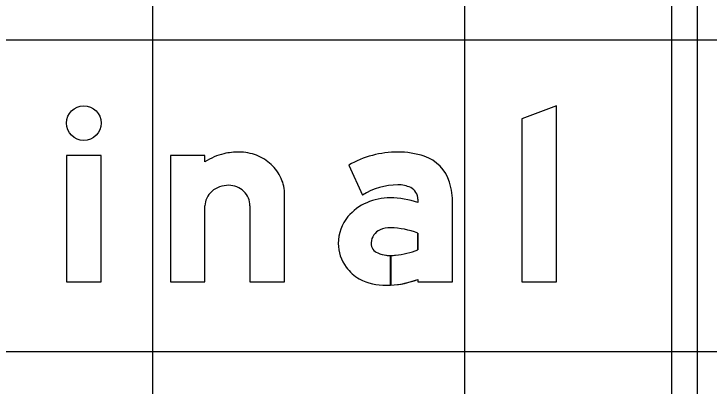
# Model space of a CAD drawing. Extents: x 1797809 to 2198143, y 249608 to 1237864.
# Drawn here: x 2195285.892 to 2195290.348, y 1237281.885 to 1237284.272 of the extents above; entities that cross this region are included whole.
import ezdxf

# ---------------------------------------------------------------- set-up
doc = ezdxf.new("R2010")
doc.units = 0
for name, color, linetype in [('GSBWFILL', 7, 'Continuous'), ('GSCOLORFILL', 7, 'Continuous'), ('GSOUTLINE', 7, 'Continuous'), ('GSSHT', 7, 'Continuous')]:
    doc.layers.add(name, color=color, linetype=linetype)

msp = doc.modelspace()

# ---------------------------------------------------------------- linework, layer by layer
at = {"layer": 'GSBWFILL'}
msp.add_line((2195287.4054, 1237283.0402), (2195287.4054, 1237282.5535), dxfattribs=at)
for points in [[(2195289.3696, 1237282.5535), (2195289.3696, 1237283.6826), (2195289.1476, 1237283.5984), (2195289.1476, 1237282.5535)], [(2195286.2291, 1237282.5535), (2195286.451, 1237282.5535), (2195286.451, 1237283.3636), (2195286.2291, 1237283.3636)]]:
    msp.add_lwpolyline(points, close=True, dxfattribs=at)
for points in [[(2195287.1168, 1237283.3235), (2195287.1168, 1237283.3636), (2195286.8949, 1237283.3636), (2195286.8949, 1237282.5535), (2195287.1168, 1237282.5535), (2195287.1168, 1237283.0402)], [(2195288.0381, 1237283.3024), (2195288.1272, 1237283.1101)], [(2195287.4054, 1237282.5535), (2195287.6273, 1237282.5535), (2195287.6273, 1237283.1132)], [(2195288.4818, 1237283.083), (2195288.4818, 1237283.0626)], [(2195288.4818, 1237282.569), (2195288.4818, 1237282.5535), (2195288.7038, 1237282.5535), (2195288.7038, 1237283.0542)], [(2195288.4818, 1237282.8661), (2195288.4818, 1237282.7583)], [(2195288.307, 1237282.532), (2195288.307, 1237282.7224)], [(2195288.3071, 1237282.7224), (2195288.3071, 1237282.532)]]:
    msp.add_lwpolyline(points, dxfattribs=at)
msp.add_ellipse((2195286.34, 1237283.5716), major_axis=(0, 0.111), ratio=0.999988, dxfattribs=at)
for centre, major_axis, ratio, start_param, end_param in [((2195287.3315, 1237282.9864), (0, 0.3996), 0.999996, 0.235088, 0.567132), ((2195287.3353, 1237282.9418), (0, 0.4439), 0.999996, 0, 0.219986), ((2195287.3353, 1237283.0733), (0, 0.3124), 0.999996, 5.914285, 6.283185), ((2195287.3428, 1237283.0928), (0, 0.2916), 0.999996, 5.532258, 5.914285), ((2195288.3529, 1237282.7497), (0, 0.6361), 0.999999, 0, 0.517719), ((2195288.3529, 1237282.8426), (0, 0.5432), 0.999999, 5.96613, 6.283185), ((2195288.4444, 1237283.1214), (0, 0.2497), 0.999999, 4.997165, 5.96613), ((2195287.3545, 1237283.1052), (0, 0.2746), 0.999996, 5.130076, 5.532258), ((2195287.3725, 1237283.1132), (0, 0.2548), 0.999996, 4.712389, 5.130076), ((2195287.2691, 1237282.9979), (0, 0.1747), 0.999996, 0, 0.345704), ((2195287.2691, 1237283.0324), (0, 0.1402), 0.999996, 5.900624, 6.283185), ((2195288.3529, 1237282.7497), (0, 0.4253), 0.999999, 0, 0.559495), ((2195288.3609, 1237283.007), (0, 0.1681), 0.999999, 5.822746, 6.330435), ((2195288.2147, 1237283.0542), (0, 0.489), 0.999999, 4.712389, 4.997165), ((2195287.2502, 1237283.0317), (0, 0.1352), 0.999996, 0.715718, 1.126231), ((2195287.2616, 1237283.0185), (0, 0.1527), 0.999996, 0.345704, 0.715718), ((2195287.2706, 1237283.0362), (0, 0.1361), 0.999996, 5.51227, 5.900624), ((2195287.273, 1237283.0386), (0, 0.1327), 0.999996, 5.115435, 5.51227), ((2195288.3986, 1237283.083), (0, 0.0832), 0.999999, 4.712389, 5.822746), ((2195287.2324, 1237283.0402), (0, 0.1156), 0.999996, 1.126231, 1.570796), ((2195287.2767, 1237283.0402), (0, 0.1287), 0.999996, 4.712389, 5.115435), ((2195288.3038, 1237282.7111), (0, 0.3805), 0.999999, 0, 0.404512), ((2195288.3038, 1237282.5314), (0, 0.5603), 0.999999, 5.959871, 6.283185), ((2195288.2777, 1237282.7677), (0, 0.3182), 0.999999, 0.399285, 0.87593), ((2195288.2386, 1237282.8003), (0, 0.2673), 0.999999, 0.87593, 1.570796), ((2195288.2765, 1237282.8006), (0, 0.0943), 0.999999, 0.408547, 1.530785), ((2195288.3028, 1237282.7399), (0, 0.1605), 0.999999, 6.259455, 6.691732), ((2195288.2911, 1237282.3549), (0, 0.5456), 0.999999, 5.926185, 6.254823), ((2195288.2268, 1237282.8003), (0, 0.2555), 0.999999, 1.570796, 2.21394), ((2195288.2827, 1237282.8003), (0, 0.1005), 0.999999, 1.530785, 1.570796), ((2195288.2488, 1237282.8003), (0, 0.0666), 0.999999, 1.570796, 2.757027), ((2195288.307, 1237282.9443), (0, 0.2219), 0.999999, 2.757027, 3.141593), ((2195288.307, 1237282.9443), (0, 0.2219), 0.999999, 3.141843, 3.28451), ((2195288.2941, 1237283.2357), (0, 0.5129), 0.999999, 3.228562, 3.516221), ((2195288.2495, 1237282.8173), (0, 0.2838), 0.999999, 2.21394, 2.611125), ((2195288.2785, 1237282.9131), (0, 0.3819), 0.999999, 2.672443, 3.141593), ((2195288.2785, 1237283.0977), (0, 0.5664), 0.999999, 3.192057, 3.508644), ((2195288.2785, 1237283.0977), (0, 0.5664), 0.999999, 3.141593, 3.191959)]:
    msp.add_ellipse(centre, major_axis=major_axis, ratio=ratio, start_param=start_param, end_param=end_param, dxfattribs=at)
at = {"layer": 'GSCOLORFILL'}
for p, q in [((2195290.1074, 1237285.5838), (2195290.1074, 1237280.4139)), ((2195290.2739, 1237280.4139), (2195290.2739, 1237285.5838)), ((2195287.4054, 1237283.0402), (2195287.4054, 1237282.5535))]:
    msp.add_line(p, q, dxfattribs=at)
for points in [[(2195289.3696, 1237282.5535), (2195289.3696, 1237283.6826), (2195289.1476, 1237283.5984), (2195289.1476, 1237282.5535)], [(2195286.2291, 1237282.5535), (2195286.451, 1237282.5535), (2195286.451, 1237283.3636), (2195286.2291, 1237283.3636)]]:
    msp.add_lwpolyline(points, close=True, dxfattribs=at)
for points in [[(2195287.1168, 1237283.3235), (2195287.1168, 1237283.3636), (2195286.8949, 1237283.3636), (2195286.8949, 1237282.5535), (2195287.1168, 1237282.5535), (2195287.1168, 1237283.0402)], [(2195288.0381, 1237283.3024), (2195288.1272, 1237283.1101)], [(2195287.4054, 1237282.5535), (2195287.6273, 1237282.5535), (2195287.6273, 1237283.1132)], [(2195288.4818, 1237283.083), (2195288.4818, 1237283.0626)], [(2195288.4818, 1237282.569), (2195288.4818, 1237282.5535), (2195288.7038, 1237282.5535), (2195288.7038, 1237283.0542)], [(2195288.4818, 1237282.8661), (2195288.4818, 1237282.7583)], [(2195288.307, 1237282.532), (2195288.307, 1237282.7224)], [(2195288.3071, 1237282.7224), (2195288.3071, 1237282.532)]]:
    msp.add_lwpolyline(points, dxfattribs=at)
msp.add_ellipse((2195286.34, 1237283.5716), major_axis=(0, 0.111), ratio=0.999988, dxfattribs=at)
for centre, major_axis, ratio, start_param, end_param in [((2195287.3315, 1237282.9864), (0, 0.3996), 0.999996, 0.235088, 0.567132), ((2195287.3353, 1237282.9418), (0, 0.4439), 0.999996, 0, 0.219986), ((2195287.3353, 1237283.0733), (0, 0.3124), 0.999996, 5.914285, 6.283185), ((2195287.3428, 1237283.0928), (0, 0.2916), 0.999996, 5.532258, 5.914285), ((2195288.3529, 1237282.7497), (0, 0.6361), 0.999999, 0, 0.517719), ((2195288.3529, 1237282.8426), (0, 0.5432), 0.999999, 5.96613, 6.283185), ((2195288.4444, 1237283.1214), (0, 0.2497), 0.999999, 4.997165, 5.96613), ((2195287.3545, 1237283.1052), (0, 0.2746), 0.999996, 5.130076, 5.532258), ((2195287.3725, 1237283.1132), (0, 0.2548), 0.999996, 4.712389, 5.130076), ((2195287.2691, 1237282.9979), (0, 0.1747), 0.999996, 0, 0.345704), ((2195287.2691, 1237283.0324), (0, 0.1402), 0.999996, 5.900624, 6.283185), ((2195288.3529, 1237282.7497), (0, 0.4253), 0.999999, 0, 0.559495), ((2195288.3609, 1237283.007), (0, 0.1681), 0.999999, 5.822746, 6.330435), ((2195288.2147, 1237283.0542), (0, 0.489), 0.999999, 4.712389, 4.997165), ((2195287.2502, 1237283.0317), (0, 0.1352), 0.999996, 0.715718, 1.126231), ((2195287.2616, 1237283.0185), (0, 0.1527), 0.999996, 0.345704, 0.715718), ((2195287.2706, 1237283.0362), (0, 0.1361), 0.999996, 5.51227, 5.900624), ((2195287.273, 1237283.0386), (0, 0.1327), 0.999996, 5.115435, 5.51227), ((2195288.3986, 1237283.083), (0, 0.0832), 0.999999, 4.712389, 5.822746), ((2195287.2324, 1237283.0402), (0, 0.1156), 0.999996, 1.126231, 1.570796), ((2195287.2767, 1237283.0402), (0, 0.1287), 0.999996, 4.712389, 5.115435), ((2195288.3038, 1237282.7111), (0, 0.3805), 0.999999, 0, 0.404512), ((2195288.3038, 1237282.5314), (0, 0.5603), 0.999999, 5.959871, 6.283185), ((2195288.2777, 1237282.7677), (0, 0.3182), 0.999999, 0.399285, 0.87593), ((2195288.2386, 1237282.8003), (0, 0.2673), 0.999999, 0.87593, 1.570796), ((2195288.2765, 1237282.8006), (0, 0.0943), 0.999999, 0.408547, 1.530785), ((2195288.3028, 1237282.7399), (0, 0.1605), 0.999999, 6.259455, 6.691732), ((2195288.2911, 1237282.3549), (0, 0.5456), 0.999999, 5.926185, 6.254823), ((2195288.2268, 1237282.8003), (0, 0.2555), 0.999999, 1.570796, 2.21394), ((2195288.2827, 1237282.8003), (0, 0.1005), 0.999999, 1.530785, 1.570796), ((2195288.2488, 1237282.8003), (0, 0.0666), 0.999999, 1.570796, 2.757027), ((2195288.307, 1237282.9443), (0, 0.2219), 0.999999, 2.757027, 3.141593), ((2195288.307, 1237282.9443), (0, 0.2219), 0.999999, 3.141843, 3.28451), ((2195288.2941, 1237283.2357), (0, 0.5129), 0.999999, 3.228562, 3.516221), ((2195288.2495, 1237282.8173), (0, 0.2838), 0.999999, 2.21394, 2.611125), ((2195288.2785, 1237282.9131), (0, 0.3819), 0.999999, 2.672443, 3.141593), ((2195288.2785, 1237283.0977), (0, 0.5664), 0.999999, 3.192057, 3.508644), ((2195288.2785, 1237283.0977), (0, 0.5664), 0.999999, 3.141593, 3.191959)]:
    msp.add_ellipse(centre, major_axis=major_axis, ratio=ratio, start_param=start_param, end_param=end_param, dxfattribs=at)
at = {"layer": 'GSOUTLINE'}
msp.add_line((2195287.4054, 1237283.0402), (2195287.4054, 1237282.5535), dxfattribs=at)
for points in [[(2195289.3696, 1237282.5535), (2195289.3696, 1237283.6826), (2195289.1476, 1237283.5984), (2195289.1476, 1237282.5535)], [(2195286.2291, 1237282.5535), (2195286.451, 1237282.5535), (2195286.451, 1237283.3636), (2195286.2291, 1237283.3636)]]:
    msp.add_lwpolyline(points, close=True, dxfattribs=at)
for points in [[(2195287.1168, 1237283.3235), (2195287.1168, 1237283.3636), (2195286.8949, 1237283.3636), (2195286.8949, 1237282.5535), (2195287.1168, 1237282.5535), (2195287.1168, 1237283.0402)], [(2195288.0381, 1237283.3024), (2195288.1272, 1237283.1101)], [(2195287.4054, 1237282.5535), (2195287.6273, 1237282.5535), (2195287.6273, 1237283.1132)], [(2195288.4818, 1237283.083), (2195288.4818, 1237283.0626)], [(2195288.4818, 1237282.569), (2195288.4818, 1237282.5535), (2195288.7038, 1237282.5535), (2195288.7038, 1237283.0542)], [(2195288.4818, 1237282.7583), (2195288.4818, 1237282.8661)]]:
    msp.add_lwpolyline(points, dxfattribs=at)
msp.add_ellipse((2195286.34, 1237283.5716), major_axis=(0, 0.111), ratio=0.999988, dxfattribs=at)
for centre, major_axis, ratio, start_param, end_param in [((2195287.3315, 1237282.9864), (0, 0.3996), 0.999996, 0.235088, 0.567132), ((2195287.3353, 1237282.9418), (0, 0.4439), 0.999996, 0, 0.219986), ((2195287.3353, 1237283.0733), (0, 0.3124), 0.999996, 5.914285, 6.283185), ((2195287.3428, 1237283.0928), (0, 0.2916), 0.999996, 5.532258, 5.914285), ((2195288.3529, 1237282.7497), (0, 0.6361), 0.999999, 6.283185, 6.800904), ((2195288.3529, 1237282.8426), (0, 0.5432), 0.999999, 5.96613, 6.283185), ((2195288.4444, 1237283.1214), (0, 0.2497), 0.999999, 4.997165, 5.96613), ((2195287.3545, 1237283.1052), (0, 0.2746), 0.999996, 5.130076, 5.532258), ((2195287.3725, 1237283.1132), (0, 0.2548), 0.999996, 4.712389, 5.130076), ((2195287.2691, 1237282.9979), (0, 0.1747), 0.999996, 0, 0.345704), ((2195287.2691, 1237283.0324), (0, 0.1402), 0.999996, 5.900624, 6.283185), ((2195288.3529, 1237282.7497), (0, 0.4253), 0.999999, 0, 0.559495), ((2195288.3609, 1237283.007), (0, 0.1681), 0.999999, 5.822746, 6.330435), ((2195288.2147, 1237283.0542), (0, 0.489), 0.999999, 4.712389, 4.997165), ((2195287.2502, 1237283.0317), (0, 0.1352), 0.999996, 0.715718, 1.126231), ((2195287.2616, 1237283.0185), (0, 0.1527), 0.999996, 0.345704, 0.715718), ((2195287.2706, 1237283.0362), (0, 0.1361), 0.999996, 5.51227, 5.900624), ((2195287.273, 1237283.0386), (0, 0.1327), 0.999996, 5.115435, 5.51227), ((2195288.3986, 1237283.083), (0, 0.0832), 0.999999, 4.712389, 5.822746), ((2195287.2324, 1237283.0402), (0, 0.1156), 0.999996, 1.126231, 1.570796), ((2195287.2767, 1237283.0402), (0, 0.1287), 0.999996, 4.712389, 5.115435), ((2195288.3038, 1237282.7111), (0, 0.3805), 0.999999, 0, 0.404512), ((2195288.3038, 1237282.5314), (0, 0.5603), 0.999999, 5.959871, 6.283185), ((2195288.2777, 1237282.7677), (0, 0.3182), 0.999999, 0.399285, 0.87593), ((2195288.2386, 1237282.8003), (0, 0.2673), 0.999999, 0.87593, 1.570796), ((2195288.2765, 1237282.8006), (0, 0.0943), 0.999999, 0.408547, 1.530785), ((2195288.3028, 1237282.7399), (0, 0.1605), 0.999999, 6.25958, 6.691732), ((2195288.2911, 1237282.3549), (0, 0.5456), 0.999999, 5.926185, 6.254787), ((2195288.3064, 1237282.892), (0, 0.00832), 0.999999, 6.254787, 6.25958), ((2195288.2268, 1237282.8003), (0, 0.2555), 0.999999, 1.570796, 2.21394), ((2195288.2827, 1237282.8003), (0, 0.1005), 0.999999, 1.530785, 1.570796), ((2195288.2488, 1237282.8003), (0, 0.0666), 0.999999, 1.570796, 2.757027), ((2195288.307, 1237282.9443), (0, 0.2219), 0.999999, 2.757027, 3.28451), ((2195288.2941, 1237283.2357), (0, 0.5129), 0.999999, 3.228562, 3.516221), ((2195288.2495, 1237282.8173), (0, 0.2838), 0.999999, 2.21394, 2.611125), ((2195288.2785, 1237282.9131), (0, 0.3819), 0.999999, 2.672443, 3.141593), ((2195288.2785, 1237283.0977), (0, 0.5664), 0.999999, 3.141593, 3.508644)]:
    msp.add_ellipse(centre, major_axis=major_axis, ratio=ratio, start_param=start_param, end_param=end_param, dxfattribs=at)
at = {"layer": 'GSSHT'}
for p, q in [((2195286.7834, 1237258.1062), (2195286.7834, 1237318.1062)), ((2195288.7834, 1237258.1062), (2195288.7834, 1237318.1062)), ((2195238.7834, 1237284.1062), (2195368.7834, 1237284.1062)), ((2195238.7834, 1237282.1062), (2195368.7834, 1237282.1062))]:
    msp.add_line(p, q, dxfattribs=at)

doc.saveas('drawing.dxf')
